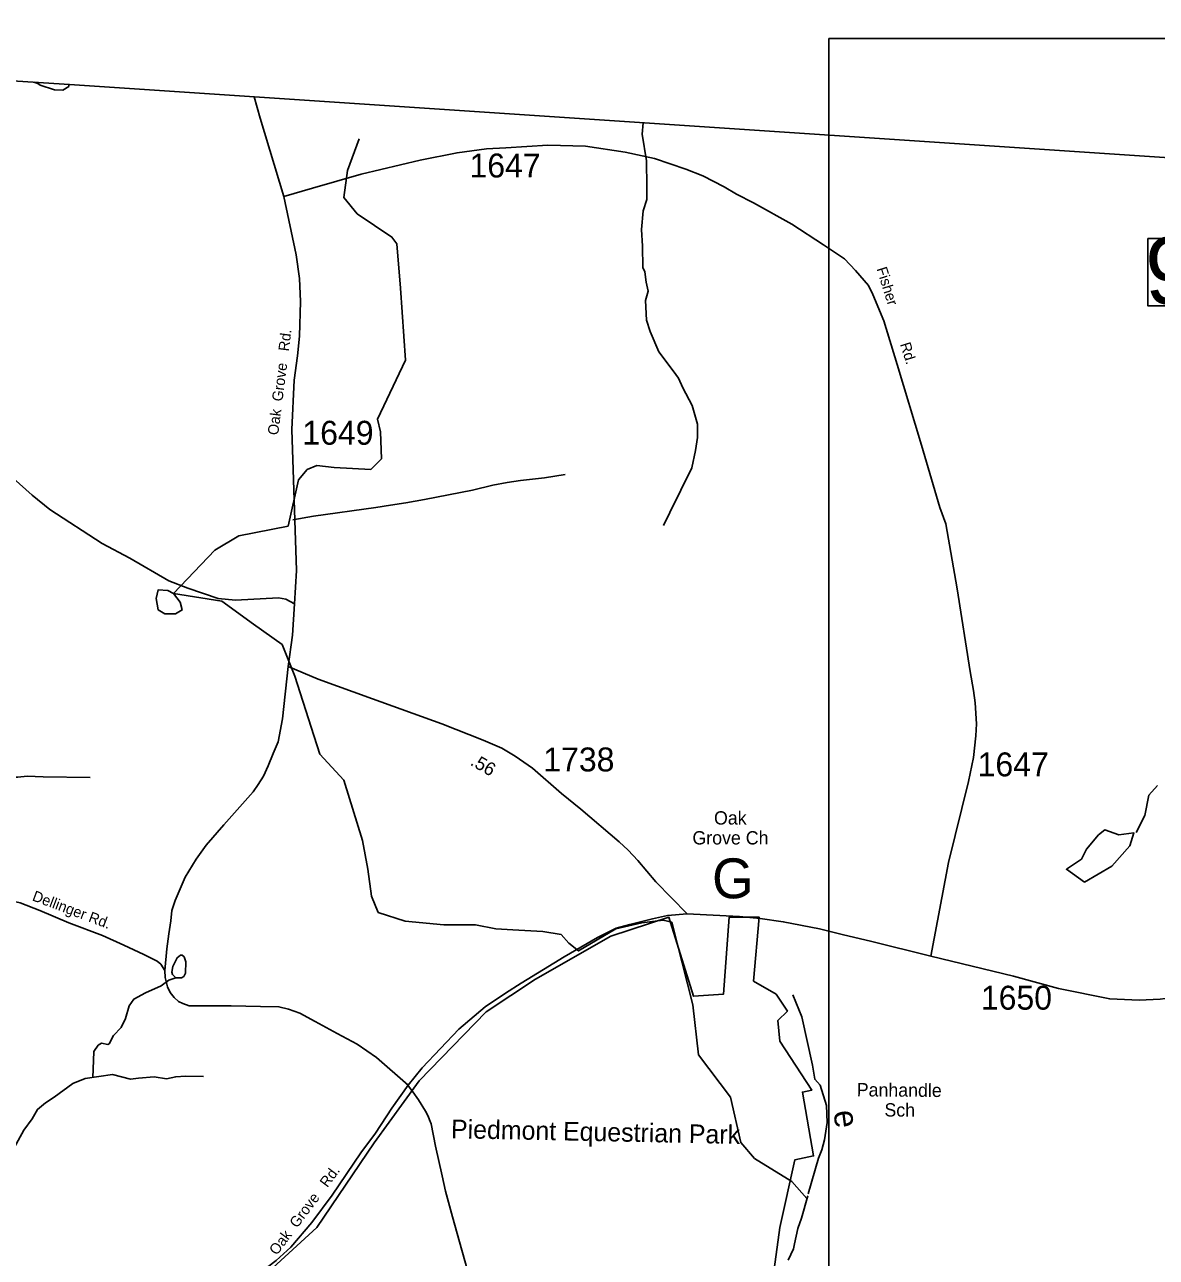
# Model space of a CAD drawing. Extents: x 1268485 to 1426702, y 514839 to 616766.
# Drawn here: x 1273649 to 1280633, y 609159 to 616766 of the extents above; entities that cross this region are included whole.
import ezdxf

# ---------------------------------------------------------------- set-up
doc = ezdxf.new("R2010")
doc.units = 0
for name, color, linetype in [('Old_Level_1', 7, 'Continuous'), ('Old_Level_11', 7, 'Continuous'), ('Old_Level_17', 7, 'Continuous'), ('Old_Level_19', 7, 'Continuous'), ('Old_Level_22', 7, 'Continuous'), ('Old_Level_31', 7, 'Continuous'), ('Old_Level_32', 7, 'Continuous'), ('Old_Level_35', 7, 'Continuous'), ('Old_Level_52', 7, 'Continuous'), ('Old_Level_53', 7, 'Continuous'), ('Old_Level_59', 7, 'Continuous'), ('Old_Level_60', 7, 'Continuous'), ('Old_Level_62', 7, 'Continuous'), ('Old_Level_63', 7, 'Continuous'), ('Old_Level_8', 7, 'Continuous')]:
    doc.layers.add(name, color=color, linetype=linetype)

msp = doc.modelspace()

# ---------------------------------------------------------------- linework, layer by layer
at = {"layer": 'Old_Level_1'}
msp.add_line((1278611.077, 616680.859), (1278611.077, 616680.859), dxfattribs=at)
at = {"layer": 'Old_Level_22'}
for p, q in [((1278045.628, 611809.51), (1278045.628, 611809.51)), ((1279089.051, 610130.233), (1279089.051, 610130.233))]:
    msp.add_line(p, q, dxfattribs=at)
at = {"layer": 'Old_Level_31'}
msp.add_lwpolyline([(1280580.83, 615445.801), (1281147.526, 615445.801), (1281147.526, 615030.003), (1280580.83, 615030.003), (1280580.83, 615445.801)], dxfattribs=at)
at = {"layer": 'Old_Level_32'}
for points in [[(1275247.977, 615704.749), (1275102.224, 616188.45), (1275065.707, 616320.664)], [(1279240.583, 611017.08), (1279350.544, 611596.735), (1279472.847, 612095.933), (1279504.428, 612243.373), (1279519.722, 612376.934), (1279523.613, 612450.894), (1279514.829, 612581.137), (1279504.563, 612657.582), (1279483.496, 612774.064), (1279403.072, 613283.963), (1279333.643, 613686.328), (1279297.732, 613785.961), (1279182.816, 614171.561), (1279034.384, 614669.248), (1278950.591, 614937.491), (1278883.557, 615100.353), (1278857.223, 615155.438), (1278775.824, 615248.845), (1278708.79, 615320.696), (1278658.514, 615354.226), (1278579.51, 615406.917), (1278382.526, 615534.777), (1278147.666, 615666.561), (1278042.877, 615719.292), (1277965.962, 615765.06), (1277833.654, 615832.352), (1277728.664, 615875.082), (1277537.041, 615939.098), (1277354.29, 615979.091), (1277110.621, 616016.227), (1276878.076, 616022.219), (1276619.18, 616006.23), (1276498.982, 615999.24), (1276318.222, 615975.658), (1276088.98, 615929.239), (1275726.695, 615844.071), (1275426.426, 615756.291), (1275247.977, 615704.749)], [(1275314.725, 613192.414), (1275326.985, 613397.26), (1275298.378, 614266.864), (1275313.363, 614572.15), (1275332.434, 614721.489), (1275346.056, 614844.397), (1275351.505, 615057.172), (1275346.056, 615199.903), (1275324.262, 615345.278), (1275247.977, 615704.749)], [(1275314.725, 613192.414), (1275260.238, 613220.163), (1275216.648, 613228.093), (1274949.657, 613214.877), (1274843.405, 613225.451), (1274655.421, 613288.886), (1274538.272, 613333.821), (1274298.525, 613473.908), (1274126.888, 613563.777), (1273804.732, 613773.813), (1273694.869, 613862.665), (1273538.229, 614002.108)], [(1275275.224, 612805.187), (1275301.106, 612998.139), (1275314.725, 613192.414)], [(1274515.295, 610928.812), (1274527.375, 611063.336), (1274539.636, 611155.848), (1274550.533, 611236.464), (1274557.344, 611298.579), (1274577.777, 611360.693), (1274639.076, 611504.747), (1274708.549, 611615.76), (1274768.486, 611702.984), (1274877.461, 611828.535), (1275058.635, 612032.06), (1275089.965, 612076.993), (1275124.02, 612128.535), (1275151.264, 612191.972), (1275182.708, 612269.174), (1275213.926, 612341.311), (1275241.17, 612481.399), (1275275.224, 612805.187)], [(1275275.224, 612805.187), (1275460.484, 612727.213), (1275795.717, 612606.011), (1276223.314, 612452.325), (1276478.045, 612350.562), (1276593.832, 612300.342), (1276676.926, 612252.765), (1276783.178, 612177.434), (1276961.564, 612021.526), (1277081.268, 611924.472), (1277318.518, 611722.605), (1277373.307, 611671.079), (1277433.659, 611607.635), (1277544.477, 611476.743), (1277738.078, 611278.754)], [(1274515.295, 610928.812), (1274488.989, 610968.447), (1274466.717, 610987.209), (1274437.203, 611001.548), (1274384.693, 611028.487), (1274260.554, 611085.867), (1274128.605, 611145.133), (1273922.873, 611222.448), (1273743.801, 611299.224), (1273621.51, 611346.155), (1273532.414, 611366.571), (1273399.12, 611374.653), (1273337.184, 611370.612), (1273010.006, 611300.569), (1272821.508, 611257.467), (1272686.867, 611233.222), (1272579.155, 611206.283), (1272406.813, 611190.12), (1272195.118, 611208.1)], [(1276014.898, 610221.486), (1276102.078, 610328.532), (1276328.203, 610566.418), (1276490.305, 610705.185), (1276615.627, 610788.444), (1276713.705, 610851.881), (1276851.287, 610935.14), (1276979.334, 611014.435), (1277185.025, 611133.379), (1277299.407, 611190.719), (1277383.907, 611212.674), (1277524.213, 611248.357), (1277615.48, 611268.181), (1277738.078, 611278.754)], [(1277738.078, 611278.754), (1277856.589, 611272.146), (1278059.557, 611262.895), (1278188.966, 611249.679), (1278330.634, 611229.855), (1278554.035, 611186.242), (1278701.608, 611149.995), (1278868.703, 611109.59), (1279240.583, 611017.08)], [(1279240.583, 611017.08), (1279751.408, 610894.172), (1280028.403, 610819.002), (1280345.319, 610753.737), (1280527.087, 610747.151), (1280655.909, 610751.441), (1280809.837, 610773.908), (1281281.158, 610830.735), (1281823.313, 610898.136), (1281932.288, 610915.317), (1282016.745, 610940.427), (1282096.808, 610973.358), (1282138.112, 610992.73), (1282155.491, 611001.506), (1282191.678, 611024.371), (1282234.508, 611054.946)], [(1276014.898, 610221.486), (1275820.103, 610393.292), (1275700.23, 610475.23), (1275577.631, 610539.988), (1275442.774, 610613.997), (1275347.419, 610665.539), (1275277.947, 610690.649), (1275218.01, 610705.187), (1275104.948, 610706.508), (1274923.775, 610710.472), (1274664.958, 610711.794), (1274625.454, 610725.01), (1274599.572, 610738.225), (1274570.966, 610762.014), (1274547.808, 610793.732), (1274531.462, 610829.415), (1274521.758, 610862.273), (1274515.95, 610885.188), (1274515.295, 610928.812)], [(1273984.775, 608467.122), (1274344.839, 608632.938), (1274599.572, 608761.132), (1274724.894, 608833.819), (1274945.569, 608956.726), (1275046.372, 609021.484), (1275201.663, 609140.427), (1275291.568, 609221.044), (1275422.34, 609374.348), (1275547.662, 609542.189), (1275724.748, 609803.864), (1275814.654, 609925.45), (1275914.095, 610078.754), (1276014.898, 610221.486)]]:
    msp.add_lwpolyline(points, dxfattribs=at)
at = {"layer": 'Old_Level_35'}
for points in [[(1275304.413, 613711.248), (1275432.468, 613733.189), (1275816.018, 613787.272), (1275907.369, 613800.959), (1276000.975, 613815.056), (1276117.137, 613836.382), (1276412.207, 613893.899), (1276539.135, 613923.939), (1276626.282, 613940.292), (1276709.635, 613953.979), (1276857.786, 613969.614), (1276985.328, 613989.812)], [(1276247.243, 609566.89), (1276224.995, 609662.854), (1276184.907, 609846.017), (1276157.533, 609982.991), (1276148.51, 610008.367), (1276138.668, 610030.205), (1276122.776, 610061.014), (1276079.613, 610131.244), (1276044.857, 610181.123), (1276018.917, 610215.675), (1276005.897, 610228.798)], [(1276466.341, 607896.433), (1276479.772, 607929.139), (1276492.28, 607963.331), (1276500.892, 607991.116), (1276504.378, 608007.981), (1276508.787, 608046.07), (1276509.915, 608069.138), (1276510.735, 608094.616), (1276510.325, 608126.297), (1276504.481, 608192.579), (1276497.612, 608248.148), (1276441.017, 608863.202), (1276438.762, 608880.734), (1276434.763, 608898.113), (1276409.029, 608983.568), (1276288.766, 609409.256), (1276247.243, 609566.89)]]:
    msp.add_lwpolyline(points, dxfattribs=at)
at = {"layer": 'Old_Level_52'}
msp.add_lwpolyline([(1417490.345, 606272.262), (1410404.395, 606978.527), (1399228.937, 608025.409), (1372762.344, 609712.351), (1345012.522, 611503.691), (1343316.298, 611618.759), (1335764.886, 612097.479), (1329660.442, 612601.069), (1320839.383, 613219.03), (1293789.865, 615087.953), (1289276.523, 615375.373), (1273925.162, 616396.533), (1271819.299, 616532.294), (1270317.18, 616641.117), (1269751.593, 616674.893), (1268485.228, 616765.973)], dxfattribs=at)
at = {"layer": 'Old_Level_53'}
msp.add_lwpolyline([(1278263.137, 608996.004), (1278309.51, 609343.999), (1278402.256, 609761.594), (1278518.188, 609784.795), (1278448.629, 610179.189), (1278506.595, 610190.79), (1278309.51, 610492.386), (1278297.917, 610619.984), (1278355.883, 610677.984), (1278286.324, 610782.383), (1278147.205, 610863.582), (1278181.985, 611257.977), (1277996.493, 611257.977), (1277961.713, 610782.383), (1277776.222, 610770.783), (1277625.51, 611257.977), (1277266.12, 611141.979), (1276802.39, 610875.181), (1276496.403, 610673.418), (1276083.61, 610248.789), (1275805.373, 609865.994), (1275452.761, 609344.162), (1275082.034, 609003.52)], dxfattribs=at)
at = {"layer": 'Old_Level_59'}
for points in [[(1280640.894, 612069.909), (1280587.478, 612011.213), (1280562.78, 611885.219), (1280509.182, 611780.574)], [(1276235.388, 611210.617), (1276431.294, 611210.617), (1276555.96, 611186.856), (1276662.817, 611180.916), (1276846.849, 611169.037), (1276959.643, 611151.216), (1277007.135, 611097.756), (1277066.5, 611050.234), (1277298.024, 611186.856), (1277458.31, 611222.497), (1277588.913, 611240.318), (1277642.342, 611228.437), (1277772.945, 610717.59), (1277808.564, 610408.706), (1278004.47, 610147.342), (1278069.77, 609868.157), (1278152.943, 609770.033), (1278384.467, 609627.471), (1278476.661, 609522.043)], [(1278484.691, 609550.446), (1278547.312, 609771.942), (1278568.638, 609823.461), (1278584.119, 609885.079), (1278600.728, 609990.783), (1278597.345, 610096.898), (1278558.385, 610221.929), (1278525.167, 610258.684), (1278511.326, 610345.165), (1278444.581, 610642.952), (1278389.935, 610778.338)], [(1278361.74, 609142.125), (1278393.421, 609211.38), (1278400.187, 609243.215), (1278420.59, 609336.719), (1278442.223, 609400.233), (1278481.379, 609538.73)]]:
    msp.add_lwpolyline(points, dxfattribs=at)
at = {"layer": 'Old_Level_60'}
msp.add_lwpolyline([(1280189.756, 611473.431), (1280077.704, 611554.409), (1280171.081, 611616.699), (1280202.206, 611678.989), (1280276.907, 611766.195), (1280314.257, 611797.34), (1280401.409, 611766.195), (1280494.785, 611778.653), (1280469.885, 611697.676), (1280357.833, 611573.096), (1280189.756, 611473.431)], dxfattribs=at)
at = {"layer": 'Old_Level_62'}
for points in [[(1273921.276, 616396.784), (1273921.03, 616385.23), (1273884.428, 616362.111), (1273834.395, 616363.341), (1273744.992, 616391.638), (1273731.254, 616401.942), (1273706.477, 616410.631)], [(1277465.58, 616161.028), (1277459.716, 616090.314), (1277485.655, 615925.606), (1277489.756, 615765.358), (1277487.808, 615687.387), (1277466.175, 615617.925), (1277455.307, 615502.071), (1277462.792, 615399.852), (1277463.509, 615267.696), (1277476.94, 615241.399), (1277485.45, 615177.166), (1277497.958, 615120.828), (1277480.529, 615063.209), (1277487.603, 614942.945), (1277509.954, 614872.408), (1277562.857, 614747.018), (1277652.055, 614628.754), (1277684.966, 614583.899), (1277711.52, 614525.203), (1277768.832, 614415.757), (1277802.05, 614300.876), (1277802.05, 614218.804), (1277790.055, 614139.039), (1277765.449, 614031.591), (1277630.524, 613754.72), (1277592.59, 613675.672)], [(1275713.713, 616061.478), (1275642.475, 615865.454), (1275618.729, 615699.132), (1275701.84, 615598.151), (1275915.555, 615455.589), (1275945.237, 615414.008), (1275968.983, 615140.764), (1275998.666, 614695.258), (1275826.744, 614330.667), (1275844.554, 614253.446), (1275850.49, 614087.124), (1275785.189, 614021.783), (1275559.602, 614033.663), (1275452.744, 614045.542), (1275393.379, 614021.783), (1275339.951, 613956.442), (1275274.649, 613671.317), (1274971.886, 613611.916), (1274823.474, 613522.815), (1274568.203, 613255.511), (1274865.03, 613207.991), (1275060.935, 613065.429), (1275239.03, 612940.687), (1275316.204, 612744.664), (1275417.125, 612429.839), (1275470.554, 612263.518), (1275618.967, 612103.135), (1275734.92, 611730.702), (1275766.404, 611555.142), (1275790.15, 611388.82), (1275831.706, 611287.838), (1275997.928, 611234.378), (1276235.388, 611210.617)], [(1274568.203, 613255.511), (1274609.759, 613202.051), (1274621.632, 613154.53), (1274580.077, 613130.77), (1274514.775, 613130.77), (1274473.219, 613154.53), (1274461.347, 613225.811), (1274473.219, 613279.272), (1274532.584, 613273.332), (1274568.203, 613255.511)], [(1271983.903, 611957.951), (1272441.886, 611892.898), (1272713.478, 611872.188), (1272809.545, 611867.882), (1272875.879, 611884.286), (1272936.677, 611910.789), (1272984.762, 611915.607), (1273106.05, 611964.666), (1273164.9, 611997.218), (1273249.689, 612025.157), (1273344.116, 612044.842), (1273483.551, 612095.49), (1273538.095, 612122.146), (1273608.12, 612122.402), (1273664.407, 612129.016), (1273764.37, 612124.607), (1274054.416, 612119.481)], [(1274610.49, 611023.557), (1274590.19, 611008.076), (1274562.816, 610954.71), (1274557.894, 610918.826), (1274561.688, 610904.678), (1274581.168, 610884.224), (1274617.154, 610883.301), (1274631.405, 610892.939), (1274641.863, 610912.726), (1274643.504, 610982.7), (1274634.276, 611012.945), (1274620.538, 611023.352), (1274610.49, 611023.557)], [(1274581.168, 610884.224), (1274539.084, 610869.728), (1274491.592, 610834.087), (1274394.233, 610791.319), (1274322.995, 610753.302), (1274294.5, 610710.534), (1274270.753, 610632.125), (1274244.633, 610577.476), (1274197.141, 610527.579), (1274171.02, 610477.682), (1274161.522, 610472.931), (1274123.528, 610480.058), (1274102.157, 610468.178), (1274076.036, 610430.162), (1274073.661, 610373.137), (1274070.798, 610269.984)], [(1274753.541, 610275.242), (1274641.583, 610278.011), (1274581.4, 610273.448), (1274525.01, 610260.786), (1274449.244, 610272.679), (1274351.024, 610265.143), (1274302.939, 610258.326), (1274191.493, 610287.033), (1274022.735, 610263.195), (1273946.046, 610231.054), (1273831.934, 610147.803), (1273776.98, 610113.097), (1273727.871, 610072.292), (1273694.55, 610013.083), (1273644.824, 609944.237), (1273573.569, 609815.926), (1273502.006, 609673.568), (1273425.419, 609567.403), (1273357.546, 609491.021), (1273331.509, 609476.177)]]:
    msp.add_lwpolyline(points, dxfattribs=at)
at = {"layer": 'Old_Level_63'}
for p, q in [((1278611.149, 616680.45), (1278611.149, 588514.397)), ((1305516.95, 616680.45), (1278611.149, 616680.45))]:
    msp.add_line(p, q, dxfattribs=at)

# ---------------------------------------------------------------- texts
at = {"layer": 'Old_Level_11'}
for s, rotation, p in [('Fisher          Rd.', 287.3474917, (1278905.456, 615259.531)), ('Oak  Grove   Rd.', 82.7224, (1275213.268, 614230.196)), ('Dellinger Rd.', 339.4036861, (1273691.212, 611363.111)), ('Oak  Grove   Rd.', 53.2524639, (1275205.106, 609167.806))]:
    msp.add_text(s, height=65.61666, rotation=rotation, dxfattribs=at).set_placement(p)
at = {"layer": 'Old_Level_17'}
msp.add_text('.56', height=82.0208, rotation=330.2056278, dxfattribs=at).set_placement((1276393.324, 612200.219))
at = {"layer": 'Old_Level_19'}
msp.add_text('Piedmont Equestrian Park', height=114.82916, rotation=358.8478417, dxfattribs=at).set_placement((1276279.481, 609894.794))
msp.add_text('Piedmont Equestrian Park', height=114.82916, rotation=358.8478417, dxfattribs=at).set_placement((1276279.481, 609894.794))
at = {"layer": 'Old_Level_22'}
for s, height, rotation, p in [('Oak', 82.0208, 0.0000167, (1277903.223, 611830.016)), ('Grove Ch', 82.0208, 0.0000167, (1277770.135, 611706.984)), ('G', 246.062, 0.0000167, (1277891.343, 611374.887)), ('Panhandle', 82.0208, 359.5109194, (1278783.835, 610153.004)), ('Sch', 82.0208, 359.5109194, (1278954.736, 610028.5)), ('e', 147.637, 277.5900917, (1278639.9, 610059.141))]:
    msp.add_text(s, height=height, rotation=rotation, dxfattribs=at).set_placement(p)
at = {"layer": 'Old_Level_31'}
msp.add_text('92', height=410.1042, dxfattribs=at).set_placement((1280563.862, 615043.446))
at = {"layer": 'Old_Level_8'}
for s, p in [('1647', (1276394.198, 615822.799)), ('1649', (1275363.06, 614173.65)), ('1738', (1276849.737, 612157.685)), ('1647', (1279530.048, 612127.418)), ('1650', (1279549.884, 610687.591))]:
    msp.add_text(s, height=147.6375, dxfattribs=at).set_placement(p)

doc.saveas('drawing.dxf')
